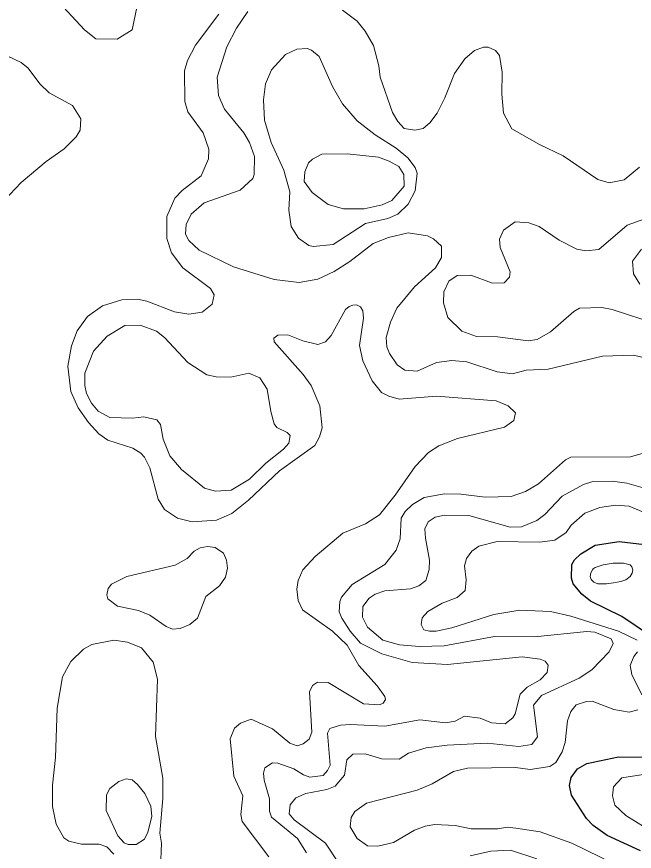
# Model space of a CAD drawing. Extents: x 673.6 to 698.9, y 7012 to 7040.1.
# Drawn here: x 691.96 to 693.283, y 7024.299 to 7026.088 of the extents above; entities that cross this region are included whole.
import ezdxf

# ---------------------------------------------------------------- set-up
doc = ezdxf.new("R2010")
doc.units = 0
doc.header["$LTSCALE"] = 0.032
doc.layers.add('1', color=7, linetype='Continuous', lineweight=25)
doc.layers.add('2', color=7, linetype='Continuous', lineweight=13)

msp = doc.modelspace()

# ---------------------------------------------------------------- linework, layer by layer
at = {"layer": '1'}
for points in [[(693.3151, 7024.7626), (693.2564, 7024.8023), (693.189, 7024.835), (693.1702, 7024.85), (693.1516, 7024.872), (693.1484, 7024.8844), (693.1489, 7024.9141), (693.1544, 7024.9239), (693.168, 7024.9365), (693.1993, 7024.9549), (693.2507, 7024.9631), (693.3045, 7024.9564)], [(693.2962, 7024.3003), (693.2244, 7024.333), (693.1947, 7024.3548), (693.1805, 7024.3694), (693.1482, 7024.4195), (693.1442, 7024.4401), (693.1474, 7024.4574), (693.1612, 7024.4759), (693.1813, 7024.4877), (693.2493, 7024.5013), (693.3232, 7024.5009)]]:
    msp.add_lwpolyline(points, dxfattribs=at)
at = {"layer": '2'}
for points in [[(692.0236, 7026.1479), (692.1048, 7026.0592), (692.1295, 7026.0398), (692.175, 7026.0397), (692.2072, 7026.0594), (692.2386, 7026.2111)], [(692.3929, 7026.0927), (692.3426, 7026.0264), (692.3255, 7025.9937), (692.3192, 7025.9718), (692.3199, 7025.9057), (692.3263, 7025.8835), (692.3591, 7025.8386), (692.3717, 7025.8038), (692.371, 7025.7832), (692.355, 7025.7469), (692.3144, 7025.7153), (692.2989, 7025.6985), (692.2814, 7025.6592), (692.2818, 7025.6126), (692.2915, 7025.5816), (692.3159, 7025.5497), (692.375, 7025.5054), (692.3831, 7025.4916), (692.3782, 7025.4714), (692.3568, 7025.4546), (692.3286, 7025.4505), (692.2979, 7025.4555), (692.2389, 7025.4783), (692.2186, 7025.4825), (692.1853, 7025.4807), (692.1434, 7025.4677), (692.1118, 7025.4453), (692.0892, 7025.4146), (692.0769, 7025.3822), (692.0694, 7025.3391), (692.076, 7025.2848), (692.0915, 7025.2493), (692.1133, 7025.2181), (692.1359, 7025.194), (692.1552, 7025.1802), (692.2088, 7025.1629), (692.2259, 7025.1524), (692.2335, 7025.1441), (692.2448, 7025.1211), (692.263, 7025.0535), (692.2765, 7025.0316), (692.304, 7025.0134), (692.3355, 7025.0051), (692.3879, 7025.0088), (692.421, 7025.0232), (692.4565, 7025.0519), (692.5227, 7025.1148), (692.5987, 7025.1688), (692.6083, 7025.1872), (692.614, 7025.2069), (692.6091, 7025.2536), (692.5905, 7025.2973)], [(693.3112, 7025.3554), (693.281, 7025.3625), (693.2145, 7025.36), (693.0985, 7025.3322), (693.0513, 7025.3299), (693.0217, 7025.3223), (692.9894, 7025.3268), (692.9243, 7025.3477), (692.8918, 7025.351), (692.8591, 7025.3467), (692.8174, 7025.3282), (692.7911, 7025.3299), (692.7747, 7025.3418), (692.7586, 7025.3656), (692.753, 7025.3802), (692.7515, 7025.4002), (692.7607, 7025.433), (692.7743, 7025.463), (692.8121, 7025.5087), (692.8573, 7025.5498), (692.8695, 7025.5718), (692.8695, 7025.5958), (692.853, 7025.6118), (692.8398, 7025.6182), (692.7987, 7025.6246), (692.756, 7025.6147), (692.7235, 7025.6016), (692.6736, 7025.5633), (692.6397, 7025.5416), (692.6048, 7025.5252), (692.5652, 7025.5179), (692.5111, 7025.5245), (692.424, 7025.5517), (692.3506, 7025.5875), (692.3284, 7025.608), (692.3216, 7025.6218), (692.3228, 7025.6423), (692.3334, 7025.6644), (692.3612, 7025.6884), (692.4384, 7025.7157), (692.4654, 7025.7408), (692.4687, 7025.7498), (692.4695, 7025.7877), (692.4582, 7025.8183), (692.4463, 7025.8386), (692.405, 7025.8898), (692.392, 7025.9184), (692.389, 7025.9583), (692.4098, 7026.0231), (692.4308, 7026.0632), (692.4553, 7026.0985)], [(692.658, 7026.1018), (692.6895, 7026.0777), (692.7062, 7026.0563), (692.7242, 7026.0257), (692.7355, 7025.9825), (692.7387, 7025.958), (692.7649, 7025.882), (692.7765, 7025.8629), (692.7901, 7025.848), (692.8127, 7025.8441), (692.8306, 7025.8482), (692.8447, 7025.8602), (692.8604, 7025.8807), (692.877, 7025.9136), (692.8975, 7025.9662), (692.9196, 7025.9974), (692.9406, 7026.0154), (692.9597, 7026.0223), (692.9699, 7026.0223), (692.9855, 7026.0149), (692.9941, 7026.0042), (692.9995, 7025.9688), (692.9988, 7025.9214), (693.0026, 7025.8806), (693.0208, 7025.847), (693.0796, 7025.8138), (693.1307, 7025.7892), (693.2048, 7025.739), (693.2292, 7025.7316), (693.2608, 7025.7381), (693.2938, 7025.7654)], [(691.9198, 7025.6808), (691.9693, 7025.7326), (692.0227, 7025.777), (692.0617, 7025.8043), (692.0874, 7025.8302), (692.0956, 7025.8442), (692.0972, 7025.8684), (692.0797, 7025.8976), (692.0292, 7025.9246), (692.0091, 7025.9438), (691.9847, 7025.9771), (691.9693, 7025.9898), (691.9235, 7026.0109)], [(693.3318, 7025.4289), (693.2355, 7025.4604), (693.2129, 7025.4645), (693.1657, 7025.4629), (693.1533, 7025.4561), (693.1031, 7025.4126), (693.0744, 7025.396), (693.0551, 7025.393), (692.9901, 7025.4019), (692.945, 7025.402), (692.9131, 7025.4141), (692.8831, 7025.4428), (692.8739, 7025.4744), (692.8746, 7025.4978), (692.8852, 7025.5209), (692.9034, 7025.5328), (692.9329, 7025.5341), (692.9794, 7025.5169), (693.0038, 7025.5171), (693.0158, 7025.5294), (693.0166, 7025.5411), (692.9956, 7025.5931), (692.9938, 7025.6107), (693.0025, 7025.6301), (693.0273, 7025.6477), (693.0567, 7025.6461), (693.0788, 7025.6377), (693.122, 7025.6089), (693.1594, 7025.5897), (693.1792, 7025.5861), (693.2071, 7025.5885), (693.2674, 7025.6411), (693.3332, 7025.6642)], [(693.2944, 7025.5148), (693.2814, 7025.5363), (693.2791, 7025.5638), (693.2982, 7025.5894)], [(692.5407, 7025.4061), (692.573, 7025.3927), (692.6049, 7025.3849), (692.6215, 7025.3911), (692.6336, 7025.4042), (692.6642, 7025.46), (692.6723, 7025.4667), (692.6801, 7025.4698), (692.6879, 7025.47), (692.6966, 7025.4662), (692.7014, 7025.4575), (692.7028, 7025.4418), (692.6938, 7025.3827), (692.7012, 7025.3502), (692.7211, 7025.3071), (692.7414, 7025.2825), (692.7571, 7025.2744), (692.7794, 7025.2681), (692.859, 7025.2745), (692.9866, 7025.2648), (693.0124, 7025.2534), (693.0283, 7025.2389), (693.0251, 7025.2225), (693.0045, 7025.2081), (692.9039, 7025.1836), (692.8638, 7025.168), (692.842, 7025.1537), (692.8136, 7025.1239), (692.7707, 7025.062), (692.7369, 7025.0201), (692.707, 7025.0009), (692.6587, 7024.9811), (692.5991, 7024.9309), (692.5731, 7024.9023), (692.5631, 7024.8798), (692.56, 7024.8608), (692.5627, 7024.8363), (692.5718, 7024.8167), (692.6361, 7024.771), (692.6675, 7024.7412), (692.6927, 7024.6971), (692.7322, 7024.6536), (692.7485, 7024.631), (692.7496, 7024.6247), (692.745, 7024.6168), (692.7372, 7024.6131), (692.7028, 7024.6153), (692.6269, 7024.6606), (692.6043, 7024.6617), (692.5938, 7024.6543), (692.5871, 7024.6406), (692.5919, 7024.5543), (692.5862, 7024.5392), (692.5733, 7024.5296), (692.5607, 7024.5254), (692.5446, 7024.5309), (692.5078, 7024.5614), (692.4621, 7024.5827), (692.4393, 7024.5741), (692.4265, 7024.5634), (692.417, 7024.5403), (692.4251, 7024.4605), (692.444, 7024.4179), (692.44, 7024.3784), (692.443, 7024.363), (692.4997, 7024.2871)], [(692.5905, 7025.2973), (692.5736, 7025.3209), (692.5115, 7025.3908), (692.5107, 7025.3988), (692.5192, 7025.4055), (692.5407, 7025.4061)], [(693.1466, 7025.144), (693.2744, 7025.1448), (693.3489, 7025.1659), (693.3693, 7025.1784), (693.4108, 7025.1938), (693.5301, 7025.2006)], [(692.5803, 7024.2958), (692.5613, 7024.3266), (692.5058, 7024.3722), (692.5016, 7024.3855), (692.5015, 7024.4118), (692.49, 7024.4516), (692.4886, 7024.4665), (692.4916, 7024.478), (692.5075, 7024.4887), (692.5189, 7024.4882), (692.5538, 7024.476), (692.574, 7024.4628), (692.5878, 7024.4578), (692.6163, 7024.4618), (692.6257, 7024.472), (692.6314, 7024.4841), (692.6253, 7024.5525), (692.6307, 7024.5621), (692.6537, 7024.5694), (692.6749, 7024.5711), (692.7485, 7024.5671), (692.8237, 7024.581), (692.8783, 7024.5745), (692.8993, 7024.5778), (692.9189, 7024.589), (692.9523, 7024.5847), (692.9772, 7024.5743), (693.0063, 7024.5722), (693.0228, 7024.5849), (693.0279, 7024.5938), (693.0385, 7024.6356), (693.053, 7024.6508), (693.0811, 7024.6669), (693.0958, 7024.6824), (693.0981, 7024.6981), (693.092, 7024.7068), (693.081, 7024.711), (693.0423, 7024.7157), (692.8824, 7024.6994), (692.8069, 7024.7035), (692.7423, 7024.7221), (692.6966, 7024.7452), (692.6741, 7024.771), (692.6561, 7024.7985), (692.6507, 7024.8125), (692.6518, 7024.8346), (692.6558, 7024.8436), (692.6786, 7024.8706), (692.7483, 7024.9141), (692.7725, 7024.9447), (692.7816, 7024.9686), (692.7835, 7025.0132), (692.7919, 7025.0275), (692.8075, 7025.0422), (692.8329, 7025.0573), (692.876, 7025.065), (692.9112, 7025.0642), (692.9631, 7025.0577), (693.0189, 7025.0593), (693.0498, 7025.0705), (693.0773, 7025.0867), (693.1357, 7025.1379), (693.1466, 7025.144)], [(692.6492, 7024.2742), (692.6215, 7024.3164), (692.5545, 7024.3663), (692.5435, 7024.3793), (692.5453, 7024.3989), (692.5577, 7024.4141), (692.5792, 7024.4229), (692.6245, 7024.4313), (692.6422, 7024.4391), (692.6623, 7024.4626), (692.6672, 7024.4954), (692.6797, 7024.507), (692.7063, 7024.5079), (692.7419, 7024.4972), (692.779, 7024.4964), (692.7989, 7024.5094), (692.8368, 7024.521), (692.8816, 7024.5269), (692.9674, 7024.531), (693.0353, 7024.5236), (693.063, 7024.5282), (693.0751, 7024.5445), (693.067, 7024.6122), (693.0839, 7024.633), (693.165, 7024.6703), (693.192, 7024.6882), (693.2293, 7024.7263), (693.2377, 7024.7447), (693.2335, 7024.7543), (693.1981, 7024.7685), (693.1812, 7024.7701), (693.069, 7024.7586), (692.9835, 7024.7594), (692.8753, 7024.7397), (692.8229, 7024.738), (692.7795, 7024.7413), (692.7438, 7024.7516), (692.7116, 7024.7797), (692.7006, 7024.8008), (692.7016, 7024.8235), (692.7147, 7024.8417), (692.7278, 7024.8502), (692.7482, 7024.8571), (692.8035, 7024.8616), (692.8211, 7024.8679), (692.8363, 7024.8796), (692.8434, 7024.9032), (692.8443, 7024.9233), (692.8352, 7024.9702), (692.8344, 7024.9903), (692.8416, 7025.0054), (692.8561, 7025.015), (692.8764, 7025.0198), (692.9282, 7025.0191), (693.0169, 7024.9937), (693.041, 7024.9944), (693.074, 7025.0081), (693.0915, 7025.0207), (693.1286, 7025.0601), (693.1743, 7025.0853), (693.1943, 7025.0914), (693.2352, 7025.0921), (693.2667, 7025.0882), (693.3219, 7025.0721)], [(693.2887, 7024.7519), (693.2486, 7024.7711), (693.1471, 7024.803), (693.1035, 7024.8127), (693.0374, 7024.816), (692.9822, 7024.8064), (692.892, 7024.778), (692.8585, 7024.7707), (692.8444, 7024.7706), (692.8321, 7024.774), (692.8263, 7024.7854), (692.8287, 7024.7993), (692.8404, 7024.8127), (692.8713, 7024.8308), (692.9033, 7024.8427), (692.9206, 7024.8583), (692.9226, 7024.8807), (692.9194, 7024.9107), (692.9232, 7024.9266), (692.935, 7024.942), (692.9495, 7024.953), (692.9894, 7024.9631), (693.0796, 7024.9615), (693.1126, 7024.966), (693.1368, 7024.9821), (693.1475, 7024.9984), (693.1766, 7025.0238), (693.2091, 7025.0362), (693.2425, 7025.0412), (693.2717, 7025.0388), (693.3621, 7025.0012)], [(692.1681, 7024.2931), (692.1532, 7024.3088), (692.1367, 7024.3147), (692.0986, 7024.3148), (692.0717, 7024.3211), (692.061, 7024.3283), (692.0447, 7024.3573), (692.0365, 7024.3952), (692.0365, 7024.4408), (692.043, 7024.5002), (692.0467, 7024.6062), (692.0579, 7024.6732), (692.0759, 7024.7062), (692.103, 7024.7322), (692.121, 7024.7424), (692.1679, 7024.7519), (692.1972, 7024.7471), (692.2274, 7024.7353), (692.2523, 7024.7047), (692.2616, 7024.6681), (692.2575, 7024.5454), (692.2732, 7024.456), (692.2731, 7024.4127), (692.2666, 7024.3382), (692.2699, 7024.3168), (692.2682, 7024.2639)], [(693.2987, 7024.6345), (693.2774, 7024.6781), (693.2742, 7024.6971), (693.2816, 7024.7168), (693.29, 7024.7266)], [(692.6743, 7024.3516), (692.6764, 7024.3716), (692.6845, 7024.3844), (692.7091, 7024.4027), (692.8178, 7024.4301), (692.8499, 7024.4437), (692.8956, 7024.4699), (692.9256, 7024.4775), (693.0282, 7024.4791), (693.06, 7024.4743), (693.102, 7024.4812), (693.1149, 7024.4894), (693.128, 7024.5127), (693.1344, 7024.5321), (693.1396, 7024.5788), (693.1467, 7024.5991), (693.1582, 7024.6129), (693.1803, 7024.6204), (693.1926, 7024.6212), (693.2389, 7024.6032), (693.272, 7024.5975), (693.2902, 7024.6024)], [(693.3253, 7024.4677), (693.2559, 7024.4563), (693.2385, 7024.4375), (693.2363, 7024.418), (693.2414, 7024.3983), (693.2649, 7024.3757), (693.3062, 7024.3505)], [(693.2733, 7024.2559), (693.1487, 7024.3166), (693.0814, 7024.3411), (693.0288, 7024.3491), (693.0106, 7024.3508), (692.9905, 7024.3477), (692.9335, 7024.3477), (692.899, 7024.3543), (692.8558, 7024.3566), (692.8347, 7024.353), (692.8123, 7024.3443)], [(692.8123, 7024.3443), (692.7671, 7024.3178), (692.7337, 7024.3104), (692.7113, 7024.3109), (692.6889, 7024.3264), (692.6743, 7024.3516)], [(693.0742, 7024.2834), (693.0176, 7024.3016), (692.9753, 7024.2992), (692.9309, 7024.2898)]]:
    msp.add_lwpolyline(points, dxfattribs=at)
for points in [[(692.6575, 7025.9011), (692.6365, 7025.9382), (692.6079, 7026.002), (692.591, 7026.0162), (692.5821, 7026.0191), (692.56, 7026.0182), (692.5356, 7026.0063), (692.5053, 7025.9737), (692.4927, 7025.9439), (692.4885, 7025.9097), (692.4906, 7025.8658), (692.505, 7025.8183), (692.5322, 7025.7588), (692.5451, 7025.7124), (692.5427, 7025.6728), (692.5476, 7025.6382), (692.5638, 7025.6133), (692.5859, 7025.5974), (692.595, 7025.5951), (692.6374, 7025.5998), (692.7067, 7025.6442), (692.7546, 7025.6551), (692.7764, 7025.6646), (692.7984, 7025.6857), (692.8135, 7025.7143), (692.8178, 7025.752), (692.8134, 7025.7643), (692.7976, 7025.7854), (692.7729, 7025.8059), (692.7279, 7025.8342), (692.689, 7025.8646)], [(692.7424, 7025.6844), (692.7634, 7025.6939), (692.79, 7025.7247), (692.7892, 7025.7496), (692.7783, 7025.7669), (692.7579, 7025.7783), (692.7346, 7025.7866), (692.6679, 7025.7939), (692.6137, 7025.7932), (692.5935, 7025.7826), (692.5846, 7025.7742), (692.5772, 7025.7549), (692.5758, 7025.7347), (692.5925, 7025.7112), (692.6268, 7025.6853), (692.6597, 7025.6756), (692.7041, 7025.6757)], [(692.2877, 7025.1465), (692.2733, 7025.1822), (692.2682, 7025.2134), (692.2598, 7025.2235), (692.2324, 7025.2302), (692.2077, 7025.227), (692.1591, 7025.2288), (692.1345, 7025.2423), (692.1199, 7025.2592), (692.1093, 7025.2801), (692.1055, 7025.2973), (692.1055, 7025.3239), (692.1243, 7025.3712), (692.1536, 7025.403), (692.1918, 7025.4262), (692.2245, 7025.4265), (692.259, 7025.4139), (692.2766, 7025.4001), (692.3263, 7025.3463), (692.3674, 7025.3202), (692.3874, 7025.3157), (692.4188, 7025.3149), (692.4569, 7025.324), (692.481, 7025.3139), (692.4967, 7025.2893), (692.5041, 7025.2414), (692.5116, 7025.2152), (692.517, 7025.2076), (692.539, 7025.1967), (692.5456, 7025.1901), (692.5431, 7025.1739), (692.5316, 7025.1608), (692.4936, 7025.1312), (692.4582, 7025.0966), (692.4191, 7025.0733), (692.3858, 7025.0709), (692.3623, 7025.0771), (692.3128, 7025.1174)], [(692.3307, 7024.7849), (692.3469, 7024.7988), (692.365, 7024.8449), (692.3946, 7024.8679), (692.407, 7024.8869), (692.4111, 7024.9061), (692.4094, 7024.9232), (692.4027, 7024.9377), (692.3852, 7024.95), (692.3684, 7024.9524), (692.3531, 7024.9492), (692.34, 7024.9422), (692.3247, 7024.9266), (692.2991, 7024.912), (692.1956, 7024.8882), (692.163, 7024.8717), (692.1561, 7024.8623), (692.1532, 7024.8485), (692.1549, 7024.8402), (692.1757, 7024.8245), (692.2205, 7024.8152), (692.2452, 7024.8053), (692.2802, 7024.781), (692.2935, 7024.7752), (692.3103, 7024.7765)], [(693.1933, 7024.9026), (693.1895, 7024.8959), (693.1885, 7024.8882), (693.1904, 7024.8819), (693.1964, 7024.8759), (693.2048, 7024.8725), (693.2236, 7024.8723), (693.2381, 7024.8742), (693.2538, 7024.8773), (693.2644, 7024.8809), (693.274, 7024.8878), (693.2784, 7024.8949), (693.2799, 7024.9022), (693.2772, 7024.9087), (693.2736, 7024.9133), (693.2594, 7024.9164), (693.2377, 7024.9166), (693.2159, 7024.9133), (693.1992, 7024.9072), (693.1948, 7024.9045)], [(692.1945, 7024.4544), (692.2075, 7024.4525), (692.2186, 7024.442), (692.2344, 7024.4232), (692.247, 7024.3957), (692.2492, 7024.374), (692.2405, 7024.3402), (692.2334, 7024.3254), (692.2161, 7024.3138), (692.1988, 7024.3138), (692.1904, 7024.3173), (692.1767, 7024.3322), (692.1517, 7024.3864), (692.1524, 7024.4205), (692.1593, 7024.4337), (692.1783, 7024.4487)]]:
    msp.add_lwpolyline(points, close=True, dxfattribs=at)

doc.saveas('drawing.dxf')
